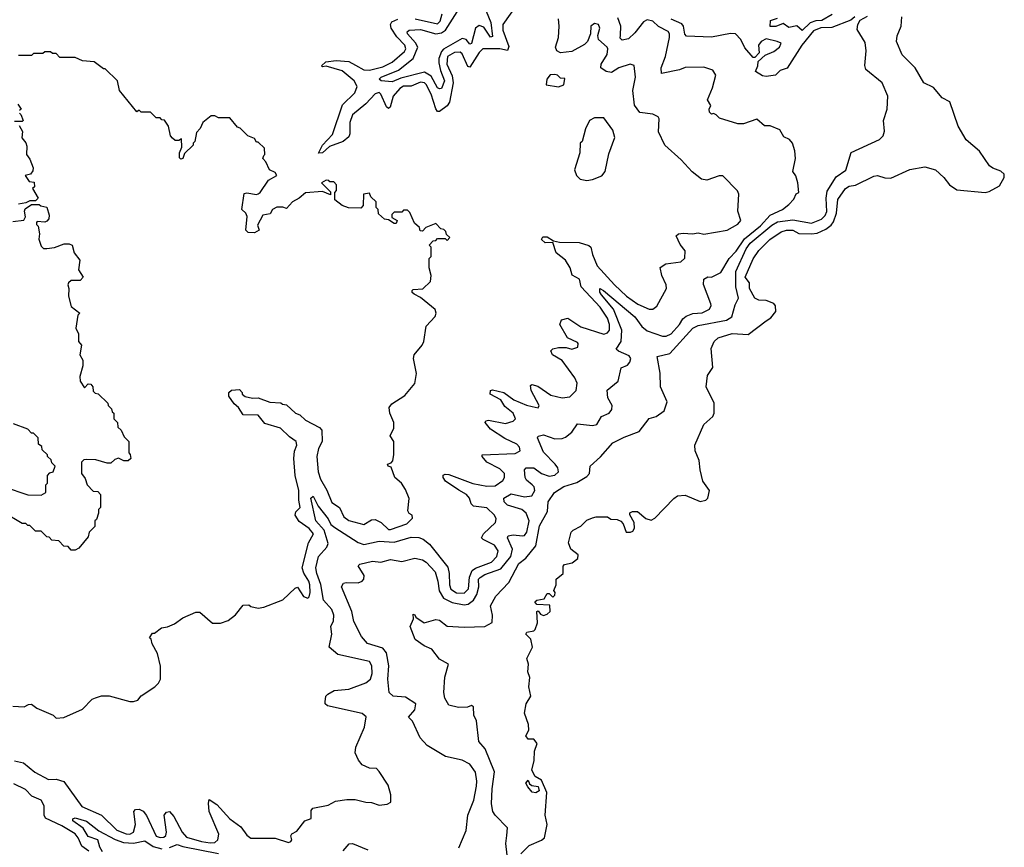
# Model space of a CAD drawing. Extents: x 2472589 to 2662339, y 701009 to 849030.
# Tile 399 of 406: x 2648752 to 2653966, y 756535 to 760920. Entities that reach past the tile are written whole.
import ezdxf

# ---------------------------------------------------------------- set-up
doc = ezdxf.new("R2010")
doc.units = 0

msp = doc.modelspace()

# ---------------------------------------------------------------- linework, layer by layer
at = {"layer": '0CON05XD'}
for points in [[(2651378.2, 760991.8), (2651310.5, 760895), (2651310.7, 760865), (2651341.5, 760778.5), (2651335, 760755.8), (2651294.7, 760764.7), (2651204.7, 760765.3), (2651185, 760746.7), (2651135, 760668.6), (2651125, 760671.4), (2651095, 760738.1), (2651085, 760748.2), (2651055, 760745.8), (2651018, 760725), (2651012.9, 760685), (2651042.2, 760622.2), (2651047.8, 760585), (2651027.6, 760482.4), (2651015.9, 760464.1), (2650975, 760434.2), (2650965, 760434.2), (2650955, 760447.5), (2650931, 760525), (2650905, 760576.4), (2650895, 760585.3), (2650875, 760588.6), (2650825, 760566.7), (2650785, 760566.9), (2650764.2, 760555), (2650729.3, 760515), (2650713.1, 760456.9), (2650705, 760449.2), (2650695, 760457.5), (2650663.8, 760525), (2650655, 760533.2), (2650635, 760527.6), (2650585.4, 760474.6), (2650514.8, 760415.2), (2650500, 760375), (2650500.6, 760315), (2650495, 760300), (2650465, 760274.4), (2650391.8, 760248.3), (2650355, 760213.6), (2650335, 760213.3), (2650354.6, 760255), (2650408.2, 760311.8), (2650461.3, 760468.7), (2650526.9, 760533.1), (2650539.5, 760565), (2650522.9, 760595), (2650459.2, 760649.2), (2650375, 760673.3), (2650355, 760670), (2650350, 760675), (2650373.6, 760696.4), (2650427, 760703), (2650495, 760698.2), (2650529.6, 760679.6), (2650574.8, 760654.8), (2650605, 760652.8), (2650675, 760670.8), (2650724.6, 760695), (2650789.5, 760750.5), (2650797.1, 760765), (2650790.9, 760785), (2650748.5, 760828.5), (2650718.9, 760875), (2650715.4, 760895), (2650721.8, 760908.2), (2650755, 760921.8)], [(2651222.2, 760965), (2651246.8, 760905), (2651255, 760831.2), (2651245, 760827.5), (2651210, 760880), (2651185, 760889.7), (2651165, 760874.3), (2651145, 760792.9), (2651135, 760790.6), (2651115.3, 760815.3), (2651095, 760820.3), (2650996.6, 760763.4), (2650985, 760750.4), (2650971.6, 760715), (2650971, 760691), (2650979.8, 760649.8), (2651001.5, 760595), (2650985, 760555.8), (2650975, 760552.9), (2650965, 760558.9), (2650930.2, 760620.2), (2650895, 760642.4), (2650770.8, 760609.2), (2650725, 760591.1), (2650665.8, 760595.8), (2650656, 760605), (2650666.2, 760615), (2650757, 760653.1), (2650836, 760714), (2650859.3, 760775), (2650847.9, 760798), (2650805.7, 760845), (2650804.3, 760855), (2650813.8, 760865), (2650875, 760868), (2650955, 760845.7), (2650985, 760850.7), (2651005.9, 760864.1), (2651068.5, 760961.5)], [(2648725, 756992.9), (2648772.2, 756982.2), (2648832.8, 756932.8), (2648905, 756893.5), (2648945, 756896.9), (2648985, 756884.4), (2649081.1, 756751), (2649185.4, 756705.4), (2649265.8, 756625.8), (2649315, 756606.6), (2649335, 756605.4), (2649355.4, 756615), (2649364.7, 756655), (2649357.1, 756725), (2649365.5, 756734.5), (2649385, 756737.5), (2649405, 756726.9), (2649423.7, 756703.7), (2649475, 756593.5), (2649495, 756586.4), (2649515, 756589.5), (2649525, 756598), (2649528.7, 756615), (2649516.4, 756705), (2649528.6, 756721.5), (2649545, 756725.6), (2649568.8, 756698.8), (2649612.3, 756615), (2649635, 756589.2), (2649715, 756565.8), (2649761.3, 756558.7), (2649785, 756561.2), (2649801.1, 756575), (2649807.1, 756605), (2649755.8, 756725), (2649751.2, 756768.8), (2649755, 756787.5), (2649795, 756761.2), (2649865, 756685.6), (2649923, 756643), (2649955, 756600), (2649975, 756584.2), (2650105, 756584), (2650175, 756560), (2650187.5, 756565), (2650192.5, 756575), (2650187.5, 756595), (2650193.6, 756606.4), (2650219.6, 756620.5), (2650262.5, 756675), (2650295, 756687.5), (2650295, 756730), (2650305, 756742), (2650385, 756758.8), (2650425, 756778.8), (2650485, 756788), (2650527.7, 756787.7), (2650585, 756773.3), (2650615, 756772.5), (2650655, 756757.5), (2650697, 756763), (2650716.4, 756773.6), (2650717, 756813), (2650702.5, 756865), (2650655, 756937.5), (2650641.7, 756951.7), (2650603.6, 756953.6), (2650565, 756972.5), (2650546.4, 756996.4), (2650528.8, 757035), (2650531.4, 757065), (2650577.7, 757172.3), (2650585.7, 757225.7), (2650564.5, 757244.4), (2650381.2, 757285), (2650370, 757295), (2650370, 757305), (2650373.8, 757335), (2650383, 757347), (2650417.5, 757365), (2650495, 757372.5), (2650585, 757407.1), (2650609.1, 757425), (2650618.5, 757455), (2650617.2, 757497.2), (2650605, 757520), (2650436.8, 757556.8), (2650391.4, 757595), (2650404.2, 757665), (2650399.4, 757705), (2650414, 757735), (2650414.7, 757765), (2650404.6, 757795), (2650360, 757845), (2650346.8, 757926.8), (2650324.7, 757985), (2650320, 758015), (2650334.5, 758075), (2650378.6, 758125), (2650385.4, 758145), (2650364.8, 758214.8), (2650319.3, 758265), (2650293.9, 758385), (2650305.8, 758395), (2650332.7, 758342.7), (2650385.5, 758275), (2650399.2, 758245), (2650420.1, 758230.1), (2650545, 758150), (2650575, 758139.1), (2650655, 758157.5), (2650735, 758150.8), (2650825, 758177.5), (2650865, 758176.1), (2650887.6, 758167.6), (2650921.4, 758141.5), (2651018.4, 758018.4), (2651026.9, 757985), (2651027.5, 757925), (2651035, 757903.3), (2651065, 757883.4), (2651105, 757880.7), (2651129.3, 757905), (2651134.3, 757965.7), (2651148.2, 758001.8), (2651166.2, 758013.8), (2651251.1, 758045), (2651278.2, 758075), (2651285.4, 758105), (2651266.4, 758136.4), (2651206.2, 758165), (2651197.5, 758175), (2651208.6, 758195), (2651271.1, 758255), (2651275.5, 758275), (2651266.7, 758295), (2651225, 758333.3), (2651155, 758342), (2651142.5, 758355), (2651133.1, 758385), (2651118.1, 758405), (2651076.9, 758426.9), (2651006, 758475), (2650993.8, 758495), (2650995, 758506.2), (2651005, 758512), (2651025, 758510), (2651152.1, 758462.1), (2651225, 758447.9), (2651269.2, 758450.8), (2651310.9, 758479.1), (2651319.4, 758495), (2651319.4, 758515), (2651295, 758540), (2651225.8, 758575), (2651200, 758605), (2651200, 758615), (2651375, 758622.2), (2651401.2, 758635), (2651398, 758655), (2651385, 758670), (2651321.4, 758701.4), (2651245, 758750.8), (2651217.5, 758785), (2651220, 758795), (2651235, 758798), (2651325, 758781.1), (2651365, 758792.2), (2651378.1, 758805), (2651364.5, 758835), (2651320.2, 758870.2), (2651298.8, 758905), (2651243.3, 758935), (2651244.1, 758955.9), (2651255, 758958.8), (2651315, 758944.2), (2651368.8, 758905), (2651435, 758876.7), (2651465, 758870.8), (2651497.5, 758862.5), (2651502.5, 758875), (2651460, 758955), (2651457.5, 758982.5), (2651463.6, 758986.4), (2651495, 758977.5), (2651565, 758931.1), (2651625, 758916.9), (2651665, 758921.4), (2651698.6, 758955), (2651704.2, 758994.2), (2651692.1, 759022.1), (2651624.3, 759114.3), (2651573.8, 759145), (2651563.8, 759165), (2651575, 759176.7), (2651605, 759183.3), (2651645, 759183.3), (2651675, 759174), (2651707.5, 759185), (2651710, 759205), (2651705, 759210), (2651652.5, 759235), (2651612.5, 759305), (2651620.7, 759329.3), (2651655, 759338.8), (2651723.2, 759293.2), (2651845, 759254.4), (2651865, 759260), (2651874.2, 759275), (2651875.4, 759305), (2651865, 759339.2), (2651825, 759396.7), (2651725.6, 759505), (2651715.5, 759545), (2651676.7, 759566.7), (2651666.4, 759605), (2651641.9, 759645), (2651593.1, 759685), (2651575, 759740), (2651535, 759738), (2651514.2, 759755), (2651521.2, 759768.8), (2651545, 759768.6), (2651578.3, 759748.3), (2651610.6, 759740.6), (2651715, 759738.6), (2651765, 759722.9), (2651775.7, 759715), (2651784.2, 759675.8), (2651809.4, 759615), (2651901.9, 759515), (2651965, 759455.6), (2652025, 759412.2), (2652085, 759385.6), (2652104.4, 759385.6), (2652125, 759402), (2652176.2, 759495), (2652175.7, 759515.7), (2652152.9, 759565), (2652143.9, 759606.1), (2652173.5, 759626.5), (2652253.2, 759636.8), (2652273.2, 759656.8), (2652275.6, 759695), (2652249.1, 759729.1), (2652227.5, 759775), (2652240, 759785), (2652265, 759789.2), (2652314.3, 759785.7), (2652345, 759790), (2652375, 759784.2), (2652497.5, 759805), (2652555, 759836), (2652571.2, 759855), (2652553.8, 759905), (2652560, 759995), (2652553.6, 760013.6), (2652475, 760092.5), (2652455, 760092.5), (2652390.7, 760069.3), (2652362.5, 760075), (2652312.9, 760112.9), (2652255, 760176.7), (2652167.5, 760255), (2652134, 760325), (2652138, 760395), (2652133.3, 760405), (2652105, 760420), (2652035, 760428.6), (2652007.2, 760467.2), (2651997.8, 760545), (2652013.5, 760615), (2652005, 760677.5), (2651985, 760683.8), (2651925, 760664.4), (2651885, 760640.6), (2651856.7, 760645), (2651828.8, 760665), (2651830.8, 760685), (2651862.7, 760735), (2651866.9, 760765), (2651862.9, 760775), (2651817.5, 760815), (2651814.1, 760835.9), (2651823.8, 760875), (2651816.2, 760895), (2651795, 760900), (2651776.7, 760885), (2651774, 760845), (2651758, 760805), (2651742.1, 760787.9), (2651675, 760750.6), (2651615, 760744.6), (2651595.8, 760755), (2651589.4, 760775), (2651605.3, 760824.7), (2651609.2, 760885), (2651605.3, 760925)], [(2651078, 756532), (2651116.7, 756623.3), (2651125.5, 756705), (2651157.5, 756785), (2651170.6, 756859.4), (2651172.9, 756885), (2651165, 756933.8), (2651135, 756975.6), (2651095, 756996.7), (2651006.4, 757016.4), (2650910, 757075), (2650872, 757115), (2650832.7, 757202.7), (2650811.2, 757225), (2650845, 757263.3), (2650849.2, 757295), (2650795, 757330.8), (2650730, 757335), (2650707.5, 757355), (2650700.5, 757425), (2650706.4, 757496.4), (2650694.4, 757565), (2650675, 757589.4), (2650594.2, 757615), (2650562.5, 757652.5), (2650520.9, 757730.9), (2650510.6, 757785), (2650456.7, 757915), (2650466.2, 757933.8), (2650481.4, 757938.6), (2650545, 757935.8), (2650566.2, 757945), (2650574.1, 757955.9), (2650575.7, 757975.7), (2650543.9, 758026.1), (2650552.5, 758035), (2650619.7, 758050.3), (2650665, 758046.2), (2650715, 758060), (2650775, 758048.8), (2650845, 758067.5), (2650885, 758058.6), (2650905, 758045.6), (2650952.2, 757995), (2650966.9, 757945), (2650973.5, 757893.5), (2650995.2, 757855.2), (2651041.7, 757831.7), (2651105, 757820.4), (2651127, 757823), (2651154.8, 757845.2), (2651172.6, 757875), (2651182.5, 757915), (2651182, 757955), (2651189.6, 757965), (2651215, 757980.8), (2651300.5, 758009.5), (2651352.7, 758075), (2651361.1, 758115), (2651335.8, 758175), (2651338.8, 758185), (2651365, 758190.6), (2651415, 758184.5), (2651425, 758187.8), (2651437.3, 758205), (2651449.1, 758265), (2651434.5, 758305), (2651410, 758325), (2651335, 758348.1), (2651317.1, 758365), (2651316, 758385), (2651355, 758407.5), (2651425, 758392.2), (2651463.4, 758396.6), (2651480, 758425), (2651475.6, 758445), (2651466, 758456), (2651435, 758480.8), (2651427.8, 758495), (2651424.3, 758535), (2651433.3, 758545), (2651475, 758545.7), (2651515, 758515.7), (2651555, 758500.9), (2651585, 758506.9), (2651604.3, 758525), (2651600.6, 758545), (2651586.9, 758565), (2651525, 758628), (2651493.8, 758705), (2651497, 758713), (2651525, 758720), (2651585, 758698.8), (2651625, 758700.5), (2651642.9, 758707.1), (2651675.6, 758734.4), (2651705, 758778), (2651785, 758770), (2651808.8, 758775), (2651832.3, 758817.7), (2651874.1, 758835.9), (2651888, 758855), (2651888.8, 758875), (2651866, 758916), (2651862.3, 758957.7), (2651921.2, 759005), (2651937.5, 759075), (2651970.7, 759089.3), (2651983.3, 759105), (2651987.5, 759125), (2651979.6, 759139.5), (2651923, 759163), (2651911.2, 759175), (2651936.8, 759215), (2651941, 759275), (2651896.8, 759386.8), (2651832.8, 759462.8), (2651824.4, 759475.6), (2651823.3, 759495), (2651842.5, 759485), (2652009.5, 759345), (2652045.5, 759295), (2652075, 759271.1), (2652155, 759242.9), (2652175, 759242.9), (2652201.2, 759255), (2652245, 759304), (2652262.9, 759335), (2652281.4, 759348.6), (2652317.2, 759362.8), (2652365, 759367.5), (2652405, 759386.7), (2652413.8, 759405), (2652412, 759415), (2652373.6, 759516.4), (2652374.2, 759545.8), (2652395, 759556.7), (2652415, 759556.2), (2652465, 759580), (2652509.4, 759655), (2652545, 759693.3), (2652590.4, 759759.6), (2652675, 759827.5), (2652725, 759884.6), (2652792, 759915), (2652825, 759941.2), (2652850.4, 759969.5), (2652863.6, 759996.4), (2652877.5, 760005), (2652872, 760055), (2652861.7, 760091.7), (2652846.7, 760115), (2652860, 760185), (2652856.7, 760225), (2652843.3, 760265), (2652827.5, 760285), (2652798.3, 760298.3), (2652776.4, 760336.4), (2652725, 760356.7), (2652695, 760356.7), (2652655, 760393.3), (2652585, 760368.8), (2652555, 760368.8), (2652458.3, 760398.3), (2652440, 760415), (2652425, 760422.5), (2652415, 760420), (2652405, 760430), (2652402.5, 760445), (2652412.5, 760465), (2652393.8, 760495), (2652421.1, 760558.9), (2652437.5, 760625), (2652421.7, 760651.7), (2652375, 760668.6), (2652275, 760666.7), (2652246.1, 760653.9), (2652150, 760635), (2652149.2, 760665), (2652171.1, 760725), (2652193.3, 760825), (2652192.9, 760845), (2652185, 760857.5), (2652135, 760883.5), (2652105, 760911.1), (2652075, 760918.9), (2652055, 760908.6), (2652009.1, 760850.8), (2651975, 760819.1), (2651941.3, 760811.3), (2651932.4, 760822.4), (2651932.7, 760837.3), (2651935.4, 760885), (2651919.8, 760929.8)], [(2651333, 756493), (2651325.6, 756555), (2651331.7, 756598.3), (2651335, 756637.5), (2651268.8, 756705), (2651257.5, 756725), (2651250.8, 756765), (2651253.5, 756845), (2651265.5, 756935.5), (2651217, 757057), (2651182.5, 757095), (2651170, 757205), (2651157.5, 757235), (2651155, 757280), (2651145, 757286.7), (2651123.3, 757276.7), (2651075, 757275.8), (2651025, 757288.8), (2651002.9, 757325), (2650997.1, 757355), (2651002.7, 757437.3), (2651022.5, 757505), (2650975, 757531.2), (2650934.3, 757584.3), (2650893, 757603), (2650846.1, 757636.1), (2650818.8, 757705), (2650837.5, 757745), (2650835, 757770), (2650845, 757767.5), (2650850, 757755), (2650894.3, 757724.3), (2650955, 757741.2), (2650975, 757739.2), (2651015, 757707.5), (2651105, 757701.9), (2651215.8, 757704.2), (2651253.8, 757726.2), (2651255.5, 757765), (2651245.7, 757815), (2651272.9, 757865), (2651341.8, 757938.2), (2651395, 758038.1), (2651432.3, 758067.7), (2651485, 758132), (2651505, 758237.5), (2651547.1, 758315), (2651550.4, 758365), (2651584.2, 758415), (2651632.8, 758447.2), (2651702.5, 758467.5), (2651755, 758498.8), (2651770, 758515), (2651772, 758555), (2651826.6, 758603.4), (2651892.6, 758677.4), (2651952.1, 758707.9), (2652032.5, 758737.5), (2652085, 758806.7), (2652121.7, 758818.3), (2652165, 758846.7), (2652180, 758895), (2652144.6, 758975), (2652143.8, 759046.2), (2652126.7, 759135), (2652195, 759151.4), (2652316.4, 759285), (2652345, 759299.2), (2652495, 759328.7), (2652522.7, 759345), (2652540.6, 759409.4), (2652558, 759445), (2652543.7, 759503.7), (2652544.4, 759585), (2652599.4, 759705), (2652620, 759735), (2652735, 759830.5), (2652765, 759848), (2652845, 759860), (2652945, 759841.7), (2652997.4, 759862.6), (2653017.5, 759882.5), (2653026.5, 759903.5), (2653022.9, 759975), (2653028.5, 760011.5), (2653075, 760086.7), (2653126.6, 760123.4), (2653154.3, 760215.7), (2653305, 760285.8), (2653324, 760305), (2653331.7, 760328.3), (2653326.7, 760385), (2653345.6, 760445), (2653348.1, 760515), (2653319.4, 760585), (2653232.9, 760655), (2653227, 760677), (2653234.4, 760755), (2653228.7, 760798.7), (2653187, 760867), (2653190, 760895), (2653202, 760918), (2653242, 760938)], [(2650845.9, 760924.1), (2650965, 760898.5), (2650978.1, 760911.9), (2650988.6, 760951.4)], [(2653174.4, 760935.6), (2653152.9, 760917.1), (2653051.7, 760878.3), (2652995, 760876.7), (2652955, 760861.6), (2652893.8, 760785), (2652815, 760663.3), (2652779.3, 760650.7), (2652753.3, 760626.7), (2652705, 760618.8), (2652685, 760622.5), (2652647.5, 760645), (2652660, 760675), (2652661.7, 760698.3), (2652698.8, 760731.2), (2652745, 760750.8), (2652776, 760775), (2652783.8, 760795), (2652763.3, 760805), (2652705, 760817.7), (2652677.5, 760805), (2652663.8, 760785), (2652667.5, 760745), (2652645, 760720), (2652635, 760720), (2652591.4, 760771.4), (2652571.2, 760815), (2652542, 760845), (2652515, 760847.1), (2652415, 760826.5), (2652283.2, 760833.2), (2652273.2, 760843.2), (2652267.5, 760885), (2652258.4, 760898.4), (2652201.7, 760921.7)], [(2652705.5, 759324.4), (2652729.5, 759340.5), (2652755.5, 759374.5), (2652754.5, 759404.5), (2652745, 759415.8), (2652705, 759432), (2652665, 759434.5), (2652644.5, 759445), (2652616.7, 759495), (2652616.7, 759525), (2652592.9, 759555), (2652635, 759653.3), (2652665, 759696.2), (2652724, 759755), (2652784, 759795), (2652812.5, 759805), (2652845, 759804.4), (2652877.4, 759787.4), (2652945, 759785.4), (2652975, 759789.1), (2653020.2, 759809.8), (2653048.4, 759831.6), (2653060.4, 759849.5), (2653077.5, 759895), (2653085, 759967.5), (2653124, 760025), (2653145, 760037.5), (2653177.6, 760042.4), (2653275, 760090.8), (2653295, 760094), (2653332.3, 760082.3), (2653365, 760080.8), (2653465, 760125.6), (2653545, 760140.5), (2653600.8, 760125), (2653645, 760083.3), (2653674.7, 760044.7), (2653715, 760018), (2653865, 760004), (2653885, 760009.1), (2653939.7, 760040.3), (2653965.7, 760084.3), (2653965, 760101.2), (2653947.9, 760117.9), (2653905, 760132.4), (2653887.9, 760145), (2653835, 760223.5), (2653764, 760284), (2653720.9, 760355), (2653676.7, 760485), (2653637.3, 760505), (2653590.1, 760560.1), (2653539.6, 760585), (2653493.5, 760665), (2653425, 760733.1), (2653394, 760805), (2653399.2, 760835), (2653420.4, 760885), (2653422.3, 760935)], [(2653055, 760946.7), (2653000, 760915), (2652966.9, 760913.1), (2652936.9, 760903.1), (2652895, 760863.3), (2652866.7, 760886.7), (2652825, 760878.8), (2652795, 760900), (2652755, 760883.3), (2652725, 760883.3), (2652727.5, 760915), (2652765, 760927.5)], [(2648985, 757222.5), (2649083.6, 757266.4), (2649135, 757320), (2649153, 757327), (2649185, 757337.5), (2649225, 757336.7), (2649335, 757307.5), (2649355, 757307.5), (2649377.5, 757315), (2649395, 757337.5), (2649467.5, 757385), (2649487.5, 757405), (2649497.5, 757425), (2649496.7, 757495), (2649481.7, 757561.7), (2649453, 757613), (2649448.3, 757638.3), (2649440, 757645), (2649455, 757670), (2649465, 757670), (2649503, 757697), (2649535, 757702.5), (2649571.7, 757718.3), (2649615, 757750), (2649685, 757780), (2649705, 757780), (2649773, 757723), (2649815, 757722.5), (2649855, 757737.5), (2649895, 757767.5), (2649935, 757817.5), (2649965, 757820), (2649975, 757810), (2650015, 757802.5), (2650045, 757807.5), (2650145, 757846.7), (2650211.2, 757908.8), (2650223, 757913), (2650255, 757863.8), (2650277.5, 757855), (2650285, 757862.5), (2650290, 757885), (2650287.5, 757925), (2650283.3, 757945), (2650256.8, 757986.8), (2650248.1, 758015), (2650281.7, 758148.3), (2650306.9, 758195), (2650285, 758224.3), (2650231.1, 758261.1), (2650211.2, 758295), (2650215, 758312.5), (2650237.5, 758335), (2650229.2, 758375), (2650230, 758425), (2650210, 758505), (2650204.3, 758595), (2650206.8, 758633.2), (2650218.9, 758665), (2650215.7, 758685), (2650179.7, 758709.7), (2650133.3, 758755), (2650050, 758780), (2650015, 758824), (2649935.8, 758825.8), (2649911.2, 758865), (2649887.5, 758885), (2649860, 758925), (2649860, 758945), (2649873, 758957), (2649915, 758960), (2649930, 758945), (2649930, 758935), (2649945, 758923.3), (2649985, 758913.8), (2650015, 758916.7), (2650076.7, 758893.3), (2650135, 758890), (2650143, 758883), (2650165, 758880), (2650212.5, 758835), (2650236.1, 758826.1), (2650265, 758798.8), (2650339.6, 758759.5), (2650352.5, 758745), (2650353.3, 758685), (2650335, 758647.5), (2650325.7, 758605), (2650332.2, 758525), (2650344.5, 758485), (2650377.6, 758427.6), (2650405, 758362), (2650444.6, 758334.5), (2650467.5, 758285), (2650495, 758267.1), (2650575, 758246), (2650615, 758270), (2650635, 758271.4), (2650666.3, 758256.3), (2650705, 758219.2), (2650715, 758218.6), (2650801.3, 758248.7), (2650831.7, 758278.3), (2650830, 758295), (2650813.6, 758303.6), (2650807, 758317), (2650813.6, 758383.6), (2650795, 758430), (2650773.3, 758465), (2650737.5, 758495), (2650718.3, 758548.3), (2650703.6, 758553.6), (2650700, 758565), (2650718.3, 758571.7), (2650727, 758583), (2650733.6, 758616.4), (2650732.5, 758685), (2650713.3, 758715), (2650732.5, 758755), (2650733.3, 758785), (2650712.5, 758835), (2650707.5, 758865), (2650722.5, 758885), (2650791.2, 758928.8), (2650845, 758992.5), (2650853.8, 759045), (2650837.5, 759125), (2650840, 759145), (2650882.5, 759195), (2650892.5, 759215), (2650903.9, 759296.1), (2650952.5, 759347.5), (2650957.5, 759365), (2650952.5, 759385), (2650875, 759447.5), (2650840, 759465), (2650830, 759475), (2650830, 759485), (2650835, 759490), (2650887, 759493), (2650927, 759533), (2650930, 759565), (2650920, 759605), (2650920, 759655), (2650930, 759665), (2650930, 759715), (2650920, 759725), (2650941.7, 759748.3), (2650955, 759750), (2650965, 759760), (2651005, 759760), (2651015, 759750), (2651030, 759765), (2651011.7, 759781.7), (2651008.3, 759798.3), (2650998.3, 759808.3), (2650981.7, 759811.7), (2650955, 759840), (2650901.7, 759818.3), (2650885, 759800), (2650871.7, 759801.7), (2650868.3, 759818.3), (2650841.7, 759841.7), (2650818.3, 759898.3), (2650805, 759910), (2650785, 759910), (2650775, 759900), (2650735, 759900), (2650721.7, 759888.3), (2650721.7, 759871.7), (2650750, 759855), (2650745, 759840), (2650735, 759840), (2650705, 759860), (2650683, 759863), (2650651.7, 759891.7), (2650650, 759915), (2650640, 759925), (2650640, 759955), (2650611.7, 759981.7), (2650605, 760000), (2650572.5, 759995), (2650570, 759935), (2650558.3, 759921.7), (2650493, 759923), (2650460, 759935), (2650420, 759965), (2650420, 760005), (2650430, 760015), (2650430, 760045), (2650415, 760060), (2650395, 760060), (2650388.3, 760068.3), (2650375, 760070), (2650350, 760055), (2650398.3, 760008.3), (2650398.3, 759991.7), (2650355, 760010), (2650265, 760002.5), (2650232.5, 759975), (2650196.7, 759955), (2650165, 759920), (2650145, 759926.7), (2650113.6, 759926.4), (2650090, 759915), (2650078.3, 759891.7), (2650040, 759885), (2650011.7, 759831.7), (2650020, 759805), (2649995, 759790), (2649961.7, 759791.7), (2649950, 759805), (2649957, 759877), (2649950, 759895), (2649927.5, 759915), (2649941.2, 759998.8), (2649955, 760002.5), (2650005, 759993.3), (2650015, 759996.7), (2650025.7, 760004.3), (2650070, 760070), (2650113.3, 760095), (2650105, 760110), (2650074.2, 760124.2), (2650056.1, 760166.1), (2650040, 760185), (2650045, 760200), (2650050, 760205), (2650048.3, 760238.3), (2650015, 760270), (2650005, 760270), (2649995, 760290), (2649960, 760305), (2649920, 760345), (2649905, 760350), (2649865, 760400), (2649805, 760400), (2649785, 760410), (2649765, 760410), (2649722.5, 760375), (2649707, 760343), (2649688.3, 760321.7), (2649680, 760275), (2649670, 760265), (2649670, 760255), (2649625, 760210), (2649616.4, 760183.6), (2649605, 760180), (2649598.3, 760188.3), (2649597.5, 760215), (2649610, 760245), (2649608.3, 760288.3), (2649595, 760280), (2649575, 760280), (2649561.7, 760291.7), (2649550, 760305), (2649540, 760355), (2649518.3, 760388.3), (2649505, 760390), (2649495, 760400), (2649475, 760400), (2649445, 760430), (2649395, 760430), (2649385, 760440), (2649371.7, 760431.7), (2649280, 760545), (2649270, 760595), (2649205, 760660), (2649195, 760660), (2649147, 760697), (2649085, 760702.5), (2649045, 760720), (2648965, 760720), (2648945, 760740), (2648925, 760740), (2648915, 760750), (2648885, 760750), (2648875, 760740), (2648825, 760740), (2648815, 760730), (2648745, 760730)], [(2651605, 760564.2), (2651632.5, 760575), (2651638.3, 760608.3), (2651615, 760610), (2651600, 760625), (2651585, 760630), (2651561.7, 760628.3), (2651542.5, 760605), (2651540, 760575), (2651605, 760564.2)], [(2648741.7, 760471.7), (2648760, 760445), (2648751.7, 760438.3)], [(2648750, 760425), (2648758.3, 760418.3), (2648770, 760385), (2648765, 760380), (2648725, 760380)], [(2651755, 760067.5), (2651785, 760073.3), (2651835, 760093.3), (2651852.5, 760115), (2651870.7, 760209.3), (2651902.5, 760295), (2651892.5, 760335), (2651845, 760400), (2651795, 760400), (2651770, 760385), (2651748.3, 760341.7), (2651730, 760275), (2651720, 760265), (2651717.5, 760215), (2651690, 760125), (2651700, 760095), (2651720, 760075), (2651755, 760067.5)], [(2648748.3, 760358.3), (2648766.7, 760326.7), (2648763.6, 760293.6), (2648785, 760267.5), (2648789.3, 760249.3), (2648787.5, 760205), (2648805, 760180), (2648823.3, 760135), (2648821.7, 760118.3), (2648808.3, 760101.7), (2648780, 760095), (2648801.7, 760061.7), (2648828.3, 760058.3), (2648830, 760035), (2648820, 760025), (2648850, 759975), (2648835, 759960), (2648805, 759960), (2648785, 759950), (2648745, 759942.5)], [(2648715, 759850), (2648773, 759857), (2648782.5, 759875), (2648777.5, 759905), (2648781.7, 759918.3), (2648815, 759940), (2648855, 759940), (2648863, 759933), (2648896.4, 759926.4), (2648907.5, 759885), (2648906.7, 759865), (2648895, 759852.5), (2648885, 759847.5), (2648845, 759850), (2648840, 759845), (2648840, 759835), (2648850, 759825), (2648857.5, 759785), (2648853, 759757), (2648865, 759720), (2648878.3, 759708.3), (2648895, 759707.5), (2648936.4, 759713.6), (2648987, 759733), (2649013, 759733), (2649030, 759725), (2649040, 759685), (2649071.2, 759645), (2649062.5, 759595), (2649087.5, 759555), (2649071.7, 759538.3), (2649025, 759537.5), (2649010, 759525), (2649007.5, 759515), (2649012.5, 759495), (2649010, 759455), (2649025, 759400), (2649070, 759365), (2649060, 759355), (2649050, 759285), (2649062.5, 759255), (2649062.5, 759215), (2649080, 759195), (2649070, 759145), (2649086.7, 759116.7), (2649086, 759085), (2649070.4, 759029.5), (2649072, 759005), (2649095, 758970), (2649115, 758990), (2649128.3, 758988.3), (2649140, 758975), (2649141.7, 758951.7), (2649151.7, 758941.7), (2649168.3, 758938.3), (2649218.3, 758888.3), (2649220, 758875), (2649238.3, 758858.3), (2649241.7, 758841.7), (2649250, 758835), (2649250, 758805), (2649270, 758785), (2649271.7, 758761.7), (2649290, 758745), (2649305, 758710), (2649330, 758685), (2649330, 758625), (2649337, 758617), (2649340, 758595), (2649327, 758583), (2649303, 758583), (2649275, 758597.5), (2649255, 758590), (2649235, 758570), (2649215, 758570), (2649155, 758587.5), (2649105, 758590), (2649091.7, 758588.3), (2649080, 758575), (2649080, 758515), (2649098.3, 758488.3), (2649110, 758455), (2649141.7, 758421.7), (2649165, 758420), (2649180, 758405), (2649180, 758335), (2649170, 758325), (2649170, 758305), (2649158.3, 758271.7), (2649150, 758265), (2649150, 758235), (2649120, 758205), (2649115, 758180), (2649065, 758120), (2649045, 758110), (2649025, 758110), (2649008.3, 758128.3), (2648985, 758130), (2648958.3, 758158.3), (2648921.7, 758161.7), (2648908.3, 758178.3), (2648895, 758180), (2648865, 758210), (2648835, 758210), (2648805, 758240), (2648795, 758240), (2648785, 758250), (2648765, 758250), (2648665, 758310)], [(2651405, 756500), (2651450, 756545), (2651515, 756572), (2651531.2, 756585), (2651544.3, 756655), (2651534.6, 756705.4), (2651543.3, 756825), (2651515, 756890), (2651480.7, 756910.7), (2651463, 756943), (2651476.7, 756995), (2651477.5, 757045), (2651492.5, 757085), (2651475, 757107.5), (2651445, 757107.5), (2651432.5, 757125), (2651447.5, 757155), (2651446.7, 757185), (2651424.4, 757245), (2651434.2, 757295), (2651458, 757335), (2651447.5, 757385), (2651453.3, 757435), (2651443.3, 757465), (2651446.7, 757505), (2651437.5, 757535), (2651466.7, 757595), (2651458.6, 757638.6), (2651431.2, 757665), (2651436.7, 757675), (2651475, 757682.5), (2651481.2, 757688.8), (2651493.8, 757725), (2651490, 757785), (2651497, 757787), (2651510, 757770), (2651525, 757763.3), (2651545, 757770), (2651560, 757785), (2651558.3, 757818.3), (2651490.7, 757820.7), (2651480, 757835), (2651490, 757845), (2651528.3, 757851.7), (2651545, 757880), (2651555, 757880), (2651575, 757860), (2651585, 757870), (2651587.5, 757885), (2651580, 757895), (2651593.3, 757925), (2651593.3, 757955), (2651630, 757985), (2651630, 758025), (2651637.5, 758032.5), (2651677.7, 758042.3), (2651707.5, 758065), (2651710, 758085), (2651670, 758115), (2651658.3, 758148.3), (2651672.5, 758205), (2651682.5, 758215), (2651723, 758237), (2651755, 758267.5), (2651785, 758280), (2651805, 758286.7), (2651865, 758286.7), (2651883, 758273), (2651915, 758272.5), (2651935, 758262.5), (2651948, 758248), (2651963.3, 758205), (2651986.2, 758203.8), (2651999.3, 758210.7), (2652007.5, 758225), (2652006.2, 758255), (2651983, 758297), (2651983.6, 758306.4), (2651996.1, 758313.9), (2652022.5, 758315), (2652066.9, 758276.9), (2652095, 758268.6), (2652115, 758279.2), (2652215, 758383.3), (2652235, 758397.3), (2652275, 758400), (2652355, 758367.5), (2652385, 758374), (2652396.2, 758385), (2652403.8, 758425), (2652370, 758475), (2652354.6, 758534.6), (2652349.4, 758585), (2652328, 758635), (2652326.7, 758665), (2652374.2, 758775), (2652421.9, 758818.1), (2652430, 758835), (2652428.9, 758888.9), (2652386.7, 758975), (2652393.3, 759035), (2652423, 759077), (2652413, 759177), (2652430, 759215), (2652450, 759235), (2652525, 759257.5), (2652608.8, 759251.2), (2652705.5, 759324.4)], [(2648865, 758400), (2648890, 758415), (2648890, 758455), (2648900, 758465), (2648900, 758505), (2648911.7, 758518.3), (2648930, 758525), (2648940, 758555), (2648921.7, 758571.7), (2648918.3, 758588.3), (2648900, 758605), (2648900, 758615), (2648871.7, 758641.7), (2648868.3, 758658.3), (2648851.7, 758671.7), (2648850, 758705), (2648825, 758730), (2648815, 758730), (2648795, 758750), (2648718.3, 758778.3)], [(2648670, 758445), (2648795, 758403.3), (2648865, 758400)], [(2648715, 757282.5), (2648775, 757280), (2648798.3, 757291.7), (2648815, 757292.5), (2648843, 757273), (2648930, 757235), (2648945, 757220), (2648985, 757222.5)], [(2651485, 756824), (2651465, 756827.5), (2651442.5, 756855), (2651432.5, 756875), (2651445, 756890), (2651451.7, 756871.7), (2651463, 756863), (2651496.7, 756856.7), (2651502.5, 756835), (2651485, 756824)], [(2649117.8, 756515), (2649081.4, 756541.4), (2649062, 756585), (2649045, 756606), (2648975, 756648.4), (2648889.1, 756689.1), (2648880.6, 756705), (2648880.9, 756755), (2648865, 756785.4), (2648815.5, 756805.5), (2648782, 756842), (2648720.9, 756870.9)], [(2649191.2, 756511.2), (2649176.2, 756535), (2649165, 756574.2), (2649115, 756591.9), (2649087.2, 756637.2), (2649034, 756675), (2649033.8, 756686.2), (2649045, 756691.2), (2649105, 756673.1), (2649171.6, 756621.6), (2649256.7, 756576.7), (2649301.1, 756561.1), (2649355, 756556.1), (2649415, 756569.5), (2649459.1, 756539.2), (2649505, 756527.8)], [(2649545, 756533.2), (2649585, 756550.6), (2649615, 756538.7), (2649805, 756502)], [(2650465, 756517.1), (2650496, 756554), (2650515, 756554.7), (2650595, 756522.1)]]:
    msp.add_lwpolyline(points, dxfattribs=at)

doc.saveas('drawing.dxf')
